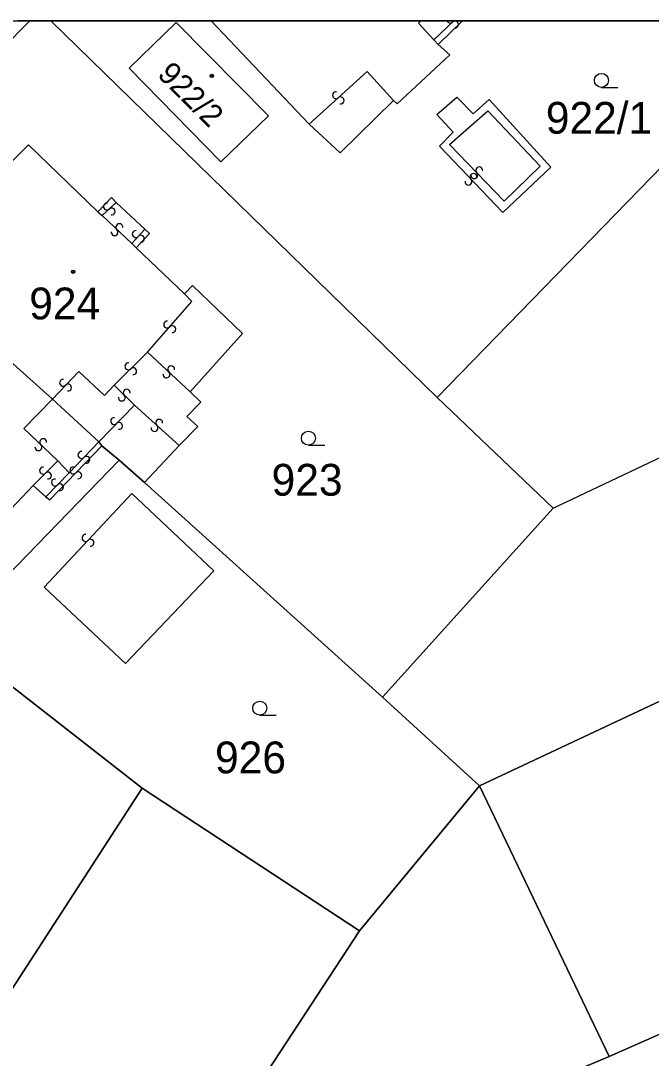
# Model space of a CAD drawing. Extents: x -600309 to -598967, y -1161267 to -1160292.
# Drawn here: x -599991.5 to -599957.8, y -1160347.8 to -1160292.3 of the extents above; entities that cross this region are included whole.
import ezdxf

# ---------------------------------------------------------------- set-up
doc = ezdxf.new("R2010")
doc.units = 0
for name, color, linetype in [('Level 1', 7, 'Continuous'), ('Level 13', 7, 'Continuous'), ('Level 3', 7, 'Continuous'), ('Level 4', 7, 'Continuous'), ('Level 5', 7, 'Continuous'), ('Level 60', 7, 'Continuous'), ('Vrstva 60', 7, 'Continuous'), ('Vrstva 63', 7, 'Continuous')]:
    doc.layers.add(name, color=color, linetype=linetype)

msp = doc.modelspace()

# ---------------------------------------------------------------- linework, layer by layer
at = {"layer": 'Level 1'}
for p, q in [((-599969.26, -1160312.49), (-599989.909, -1160292.347)), ((-599976.09, -1160297.88), (-599981.343, -1160292.347)), ((-599967.909, -1160292.347), (-599969.21, -1160293.61))]:
    msp.add_line(p, q, dxfattribs=at)
for points in [[(-599985.71, -1160294.89), (-599983.21, -1160292.44), (-599978.27, -1160297.43), (-599980.81, -1160299.89), (-599985.71, -1160294.89)], [(-599969.21, -1160293.61), (-599968.58, -1160294.17), (-599971.4, -1160296.8), (-599971.59, -1160296.62)], [(-599953.38, -1160296.17), (-599969.26, -1160312.49)], [(-599971.59, -1160296.62), (-599974.44, -1160299.42), (-599976.09, -1160297.88)], [(-599987.39, -1160302.57), (-599991.09, -1160298.99), (-599994.65, -1160302.53), (-599994.37, -1160302.8), (-599997.05, -1160305.55)], [(-599986.41, -1160302.06), (-599986.66, -1160301.8), (-599987.39, -1160302.57)], [(-599984.88, -1160303.5), (-599986.41, -1160302.06)], [(-599985.34, -1160304.49), (-599984.64, -1160303.72), (-599984.88, -1160303.5)], [(-599982.76, -1160306.96), (-599985.34, -1160304.49)], [(-599989.82, -1160312.58), (-599997.29, -1160305.88)], [(-599982.45, -1160312.19), (-599979.66, -1160309.08), (-599982.33, -1160306.5), (-599982.76, -1160306.96)], [(-599963.06, -1160318.42), (-599942.81, -1160308.8)], [(-599983.04, -1160315.07), (-599982.05, -1160314.05), (-599982.64, -1160313.51), (-599981.89, -1160312.74), (-599982.45, -1160312.19)], [(-599987.34, -1160314.87), (-599989.82, -1160312.58)], [(-599969.26, -1160312.49), (-599963.06, -1160318.42)], [(-599987.18, -1160315.08), (-599987.34, -1160314.87)], [(-599986.25, -1160315.85), (-599987.18, -1160315.08)], [(-599984.89, -1160317.04), (-599983.04, -1160315.07)], [(-599986.25, -1160315.85), (-599993.38, -1160323.2), (-599995.06, -1160321.65)], [(-599984.89, -1160317.04), (-599986.25, -1160315.85)], [(-599972.18, -1160328.53), (-599984.89, -1160317.04)], [(-599963.06, -1160318.42), (-599972.18, -1160328.53)], [(-599967, -1160333.27), (-599938.88, -1160320.06)], [(-599985.02, -1160333.4), (-599997.83, -1160323.39), (-599998.3, -1160324.05)], [(-599972.18, -1160328.53), (-599967, -1160333.27)], [(-599985.02, -1160333.4), (-600005.73, -1160365.35)], [(-599973.4, -1160341.02), (-599985.02, -1160333.4)], [(-599967, -1160333.27), (-599973.4, -1160341.02)], [(-599967, -1160333.27), (-599960.06, -1160347.74)], [(-599960.06, -1160347.74), (-599941.37, -1160339.49)], [(-599973.4, -1160341.02), (-599986.11, -1160360.44)], [(-599960.06, -1160347.74), (-599961.88, -1160348.52)]]:
    msp.add_lwpolyline(points, dxfattribs=at)
at = {"layer": 'Level 13'}
for centre, start, end in [((-599968.557, -1160292.286), 199.3717, 313.4297), ((-599968.304, -1160292.555), 261.0541, 133.1521), ((-599974.663, -1160296.332), 79.6648, 311.7628), ((-599974.417, -1160296.607), 259.4504, 132.0404), ((-599967.317, -1160300.703), 350.9183, 223.5083), ((-599967.274, -1160300.607), 171.3136, 43.4116), ((-599967.007, -1160300.353), 351.0992, 223.6892), ((-599967.584, -1160300.956), 171.1328, 43.2308), ((-599986.906, -1160302.285), 80.8034, 312.9014), ((-599986.654, -1160302.554), 260.5889, 133.1789), ((-599986.242, -1160303.387), 354.0519, 226.1499), ((-599986.497, -1160303.653), 173.8375, 46.4275), ((-599985.365, -1160303.755), 84.5116, 317.1016), ((-599985.095, -1160304.006), 264.726, 136.824), ((-599983.688, -1160308.597), 86.2018, 318.2998), ((-599983.412, -1160308.842), 265.9873, 138.5773), ((-599985.759, -1160310.828), 82.2113, 314.3093), ((-599985.501, -1160311.091), 261.9969, 134.5869), ((-599983.726, -1160311.265), 174.3659, 46.9559), ((-599983.473, -1160310.996), 354.5803, 226.6783), ((-599989.252, -1160311.712), 83.7603, 315.8582), ((-599988.987, -1160311.968), 263.5458, 136.1358), ((-599985.85, -1160312.24), 352.9082, 225.0062), ((-599986.11, -1160312.501), 172.6937, 45.2837), ((-599986.522, -1160313.761), 83.409, 315.507), ((-599986.258, -1160314.018), 263.1945, 135.7845), ((-599984.364, -1160314.126), 175.0394, 47.6294), ((-599984.115, -1160313.854), 355.2539, 227.3519), ((-599990.568, -1160315.152), 173.4456, 46.0356), ((-599990.311, -1160314.888), 353.6601, 225.7581), ((-599988.272, -1160315.572), 83.2192, 315.8092), ((-599988.008, -1160315.829), 263.4336, 135.5316), ((-599990.319, -1160316.409), 81.9404, 314.5304), ((-599988.702, -1160316.401), 83.583, 315.681), ((-599990.061, -1160316.672), 262.1549, 134.2529), ((-599988.438, -1160316.658), 263.3686, 135.9586), ((-599989.683, -1160317.042), 83.5115, 316.1015), ((-599989.418, -1160317.299), 263.7259, 135.8239), ((-599988.054, -1160320.013), 84.3232, 316.4212), ((-599987.786, -1160320.266), 264.1088, 136.6988)]:
    msp.add_arc(centre, 0.184, start, end, dxfattribs=at)
at = {"layer": 'Level 3'}
msp.add_line((-599968.359, -1160292.347), (-599969.43, -1160293.37), dxfattribs=at)
for points in [[(-600000.69, -1160302.34), (-599992.5, -1160293.85), (-599991.027, -1160292.347)], [(-599970.126, -1160292.347), (-599970.26, -1160292.47), (-599969.43, -1160293.37)], [(-599969.43, -1160293.37), (-599969.21, -1160293.61)], [(-599976.09, -1160297.88), (-599972.99, -1160295.06), (-599971.59, -1160296.62)], [(-599969.14, -1160299.06), (-599968.4, -1160298.31), (-599969.27, -1160297.37), (-599968.21, -1160296.43), (-599967.34, -1160297.32), (-599966.48, -1160296.56), (-599963.19, -1160300.18), (-599965.75, -1160302.6), (-599969.14, -1160299.06)], [(-599965.68, -1160301.99), (-599968.6, -1160298.96), (-599966.55, -1160297.16), (-599963.76, -1160300.13), (-599965.68, -1160301.99)], [(-599987.16, -1160302.77), (-599986.41, -1160302.06)], [(-599987.39, -1160302.57), (-599987.16, -1160302.77)], [(-599987.16, -1160302.77), (-599985.58, -1160304.26)], [(-599984.88, -1160303.5), (-599985.58, -1160304.26)], [(-599985.58, -1160304.26), (-599985.34, -1160304.49)], [(-599984.74, -1160310.07), (-599982.37, -1160307.36), (-599982.76, -1160306.96)], [(-599986.52, -1160311.84), (-599984.74, -1160310.07)], [(-599984.74, -1160310.07), (-599982.45, -1160312.19)], [(-599989.82, -1160312.58), (-599988.41, -1160311.1), (-599987.04, -1160312.39), (-599986.52, -1160311.84)], [(-599986.52, -1160311.84), (-599985.44, -1160312.9)], [(-599989.82, -1160312.58), (-599991.35, -1160314.15), (-599989.53, -1160315.89)], [(-599987.34, -1160314.87), (-599985.44, -1160312.9)], [(-599985.44, -1160312.9), (-599983.04, -1160315.07)], [(-599990.17, -1160317.82), (-599989.96, -1160317.98), (-599987.18, -1160315.08)], [(-599987.34, -1160314.87), (-599988.93, -1160316.52)], [(-599989.53, -1160315.89), (-599990.85, -1160317.2)], [(-599989.53, -1160315.89), (-599988.93, -1160316.52)], [(-599988.93, -1160316.52), (-599990.17, -1160317.82)], [(-599990.85, -1160317.2), (-599995.06, -1160321.65)], [(-599990.85, -1160317.2), (-599990.17, -1160317.82)], [(-599981.19, -1160321.77), (-599985.92, -1160326.72), (-599990.26, -1160322.65), (-599985.58, -1160317.64), (-599981.19, -1160321.77)]]:
    msp.add_lwpolyline(points, dxfattribs=at)
at = {"layer": 'Level 5'}
for p, q in [((-599960.48, -1160295.91), (-599959.605, -1160295.91)), ((-599976.14, -1160315.05), (-599975.265, -1160315.05)), ((-599978.74, -1160329.49), (-599977.865, -1160329.49))]:
    msp.add_line(p, q, dxfattribs=at)
for centre, radius in [((-599981.3, -1160295.3), 0.09), ((-599981.3, -1160295.3), 0.0521), ((-599960.48, -1160295.535), 0.375), ((-599988.71, -1160305.77), 0.09), ((-599988.71, -1160305.77), 0.0521), ((-599976.14, -1160314.675), 0.375), ((-599978.74, -1160329.115), 0.375)]:
    msp.add_circle(centre, radius, dxfattribs=at)
at = {"layer": 'Level 60'}
for points in [[(-599985.71, -1160294.89), (-599983.21, -1160292.44), (-599978.27, -1160297.43), (-599980.81, -1160299.89)], [(-599982.33, -1160306.5), (-599979.66, -1160309.08), (-599982.45, -1160312.19), (-599981.89, -1160312.74), (-599982.64, -1160313.51), (-599982.05, -1160314.05), (-599983.04, -1160315.07), (-599984.89, -1160317.04), (-599986.25, -1160315.85), (-599987.18, -1160315.08), (-599987.34, -1160314.87), (-599989.82, -1160312.58), (-599997.29, -1160305.88), (-599997.05, -1160305.55), (-599994.37, -1160302.8), (-599994.65, -1160302.53), (-599991.09, -1160298.99), (-599987.39, -1160302.57), (-599986.66, -1160301.8), (-599986.41, -1160302.06), (-599984.88, -1160303.5), (-599984.64, -1160303.72), (-599985.34, -1160304.49), (-599982.76, -1160306.96)], [(-599987.18, -1160315.08), (-599986.25, -1160315.85), (-599993.38, -1160323.2), (-599995.06, -1160321.65), (-599997.72, -1160319.15), (-599998.4, -1160319.77), (-599999.99, -1160319.81), (-600001.97, -1160317.92), (-600002.04, -1160316.67), (-600001.2, -1160315.81), (-600003.96, -1160313.14), (-599997.59, -1160306.18), (-599997.29, -1160305.88), (-599989.82, -1160312.58), (-599987.34, -1160314.87)], [(-599972.18, -1160328.53), (-599963.06, -1160318.42), (-599942.81, -1160308.8), (-599937.91, -1160319.62), (-599938.88, -1160320.06), (-599967, -1160333.27)], [(-599960.06, -1160347.74), (-599967, -1160333.27), (-599938.88, -1160320.06), (-599936.25, -1160325.99), (-599935.09, -1160328.76), (-599934.21, -1160330.66), (-599932.88, -1160330.11), (-599932.14, -1160331.73), (-599920.11, -1160326.2), (-599919.71, -1160326), (-599919.88, -1160325.55), (-599915.08, -1160323.39), (-599914.67, -1160323.21), (-599913.3, -1160326.28), (-599913.67, -1160326.41), (-599941.37, -1160339.49)], [(-599997.83, -1160323.39), (-599985.02, -1160333.4), (-600005.73, -1160365.35), (-600009.25, -1160370.71), (-600009.6, -1160371.2), (-600014.68, -1160367.84), (-600014.42, -1160367.4), (-600014, -1160366.76), (-600013.59, -1160366.12), (-600010.82, -1160361.78), (-600009.56, -1160362.64), (-600001.8, -1160350.51), (-600013.04, -1160343.31), (-600010.6, -1160339.6), (-600008.56, -1160336.97), (-600007.66, -1160335.81), (-600004.11, -1160331.42), (-599998.3, -1160324.05)], [(-599985.02, -1160333.4), (-599973.4, -1160341.02), (-599986.11, -1160360.44), (-599986.52, -1160361.09), (-599988.44, -1160360.09), (-599996.3, -1160356.14), (-600003.16, -1160367.07), (-600005.73, -1160365.35)]]:
    msp.add_lwpolyline(points, close=True, dxfattribs=at)
for points in [[(-599993.38, -1160323.2), (-599986.25, -1160315.85), (-599984.89, -1160317.04), (-599972.18, -1160328.53), (-599967, -1160333.27), (-599973.4, -1160341.02), (-599985.02, -1160333.4), (-599997.83, -1160323.39)], [(-599986.11, -1160360.44), (-599973.4, -1160341.02), (-599967, -1160333.27), (-599960.06, -1160347.74), (-599961.88, -1160348.52)], [(-599953.18, -1160360.9), (-599961.88, -1160348.52), (-599960.06, -1160347.74), (-599941.37, -1160339.49)]]:
    msp.add_lwpolyline(points, dxfattribs=at)
at = {"layer": 'Vrstva 60'}
msp.add_lwpolyline([(-599994.65, -1160302.53), (-599991.09, -1160298.99), (-599987.39, -1160302.57), (-599986.66, -1160301.8), (-599986.41, -1160302.06), (-599984.88, -1160303.5), (-599984.64, -1160303.72), (-599985.34, -1160304.49), (-599982.76, -1160306.96), (-599982.33, -1160306.5), (-599979.66, -1160309.08), (-599982.45, -1160312.19), (-599981.89, -1160312.74), (-599982.64, -1160313.51), (-599982.05, -1160314.05), (-599983.04, -1160315.07), (-599984.89, -1160317.04), (-599972.18, -1160328.53), (-599963.06, -1160318.42), (-599969.26, -1160312.49), (-599989.909, -1160292.347), (-599991.672, -1160292.347)], dxfattribs=at)
for points in [[(-599956.735, -1160292.347), (-599967.909, -1160292.347), (-599969.21, -1160293.61), (-599968.58, -1160294.17), (-599971.4, -1160296.8), (-599971.59, -1160296.62), (-599974.44, -1160299.42), (-599976.09, -1160297.88), (-599981.343, -1160292.347), (-599989.909, -1160292.347), (-599969.26, -1160312.49), (-599953.38, -1160296.17)], [(-599967.909, -1160292.347), (-599981.343, -1160292.347), (-599976.09, -1160297.88), (-599974.44, -1160299.42), (-599971.59, -1160296.62), (-599971.4, -1160296.8), (-599968.58, -1160294.17), (-599969.21, -1160293.61)], [(-599929.222, -1160292.347), (-599945.765, -1160292.347), (-599953.38, -1160296.17), (-599969.26, -1160312.49), (-599963.06, -1160318.42), (-599942.81, -1160308.8), (-599942.61, -1160308.66), (-599947.42, -1160298.43), (-599945.84, -1160297.6), (-599939.11, -1160294.28), (-599938.46, -1160295.63), (-599934.86, -1160293.89), (-599930.61, -1160303.03), (-599925.74, -1160300.66), (-599925.26, -1160300.42)], [(-599978.27, -1160297.43), (-599980.81, -1160299.89), (-599985.71, -1160294.89), (-599983.21, -1160292.44)]]:
    msp.add_lwpolyline(points, close=True, dxfattribs=at)
at = {"layer": 'Vrstva 63'}
msp.add_lwpolyline([(-600308.541, -1160292.347), (-598967.108, -1160292.347), (-598967.108, -1161267.031), (-600308.541, -1161267.031)], close=True, dxfattribs=at)

# ---------------------------------------------------------------- texts
at = {"layer": 'Level 4'}
msp.add_text('922/2', height=1.2, rotation=315, dxfattribs=at).set_placement((-599984.261, -1160295.279))
for s, p in [('922/1', (-599963.452, -1160298.39)), ('924', (-599991.059, -1160308.32)), ('923', (-599978.106, -1160317.75)), ('926', (-599981.129, -1160332.6))]:
    msp.add_text(s, height=1.7, dxfattribs=at).set_placement(p)

doc.saveas('drawing.dxf')
